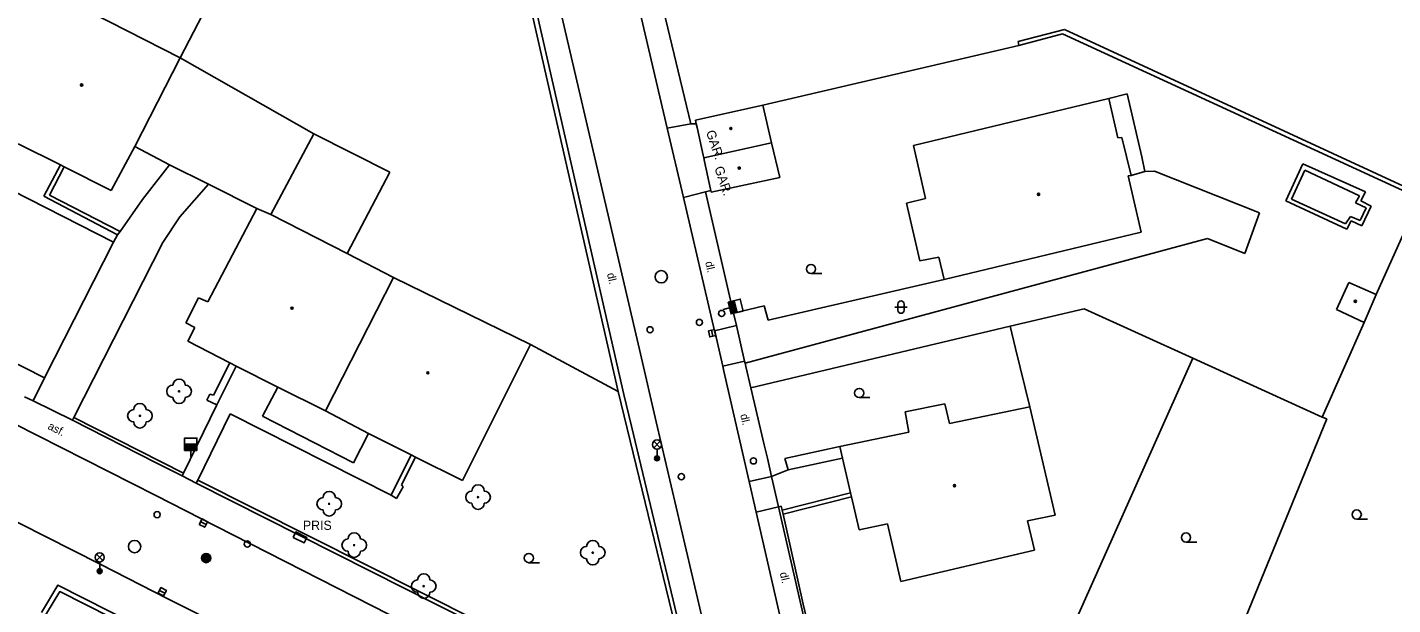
# Model space of a CAD drawing. Extents: x -600309 to -598967, y -1161267 to -1160292.
# Drawn here: x -600134.5 to -600023.6, y -1160807 to -1160760.1 of the extents above; entities that cross this region are included whole.
import ezdxf

# ---------------------------------------------------------------- set-up
doc = ezdxf.new("R2010")
doc.units = 0
for name, color, linetype in [('Level 10', 7, 'Continuous'), ('Level 11', 7, 'Continuous'), ('Level 22', 7, 'Continuous'), ('Level 24', 7, 'Continuous'), ('Level 27', 7, 'Continuous'), ('Level 28', 7, 'Continuous'), ('Level 31', 7, 'Continuous'), ('Level 33', 7, 'Continuous'), ('Level 36', 7, 'Continuous'), ('Level 39', 7, 'Continuous'), ('Level 40', 7, 'Continuous'), ('Level 41', 7, 'Continuous'), ('Level 5', 7, 'Continuous'), ('Level 51', 7, 'Continuous'), ('Level 52', 7, 'Continuous'), ('Level 54', 7, 'Continuous'), ('Level 7', 7, 'Continuous'), ('Level 8', 7, 'Continuous')]:
    doc.layers.add(name, color=color, linetype=linetype)

msp = doc.modelspace()

# ---------------------------------------------------------------- linework, layer by layer
at = {"layer": 'Level 10'}
for points in [[(-600088.12, -1160744.53), (-600082.56, -1160768.3)], [(-600084.74, -1160786.63), (-600094.12, -1160746.3)], [(-600082.56, -1160768.3), (-600081.24, -1160773.94)], [(-600081.24, -1160773.94), (-600078.71, -1160784.76)], [(-600152.98, -1160783.51), (-600124.1022, -1160798.1542), (-600119.2199, -1160800.63)], [(-600078.71, -1160784.76), (-600078.59, -1160785.29)], [(-600078.59, -1160785.29), (-600078.05, -1160787.64)], [(-600079.4, -1160809.5), (-600083.4482, -1160792.1625), (-600084.74, -1160786.63)], [(-600078.05, -1160787.64), (-600077.9563, -1160788.0488), (-600075.9, -1160797.02)], [(-600075.9, -1160797.02), (-600075.33, -1160799.5)], [(-600040.57, -1160847.6599), (-600070.09, -1160833.36), (-600088.17, -1160824.28), (-600121.57, -1160807.3172), (-600123.12, -1160806.53), (-600128.62, -1160803.73), (-600139.56, -1160798.19)], [(-600075.33, -1160799.5), (-600072.24, -1160812.98)], [(-600119.2199, -1160800.63), (-600085.43, -1160817.88)]]:
    msp.add_lwpolyline(points, dxfattribs=at)
at = {"layer": 'Level 11'}
for points in [[(-600111.27, -1160768.76), (-600122.14, -1160762.57)], [(-600082.56, -1160768.3), (-600080.65, -1160767.93)], [(-600114.77, -1160775.32), (-600111.27, -1160768.76)], [(-600111.27, -1160768.76), (-600105.1, -1160771.86)], [(-600123, -1160771.26), (-600125.81, -1160769.77)], [(-600131.86, -1160771.27), (-600133.2, -1160773.82)], [(-600132.74, -1160773.73), (-600131.56, -1160771.44)], [(-600125.2, -1160774.08), (-600123, -1160771.26)], [(-600123, -1160771.26), (-600119.84, -1160772.84)], [(-600105.1, -1160771.86), (-600108.55, -1160778.48)], [(-600119.84, -1160772.84), (-600122.1599, -1160775.5)], [(-600119.84, -1160772.84), (-600115.9, -1160774.82)], [(-600135.77, -1160773.36), (-600127.56, -1160777.55)], [(-600133.2, -1160773.82), (-600127.2199, -1160776.96)], [(-600127.01, -1160776.7), (-600132.74, -1160773.73)], [(-600127.01, -1160776.7), (-600125.2, -1160774.08)], [(-600081.24, -1160773.94), (-600079.45, -1160773.48)], [(-600122.1599, -1160775.5), (-600123.53, -1160777.58)], [(-600127.56, -1160777.55), (-600127.2199, -1160776.96)], [(-600127.2199, -1160776.96), (-600127.01, -1160776.7)], [(-600133.1599, -1160788.58), (-600127.56, -1160777.55)], [(-600123.53, -1160777.58), (-600130.77, -1160791.8)], [(-600141.39, -1160784.4), (-600133.1599, -1160788.58)], [(-600078.71, -1160784.76), (-600076.94, -1160784.32)], [(-600093.68, -1160785.87), (-600086.55, -1160789.69)], [(-600118.1, -1160787.37), (-600119.43, -1160789.99)], [(-600078.05, -1160787.64), (-600076.27, -1160787.23)], [(-600119.1599, -1160790.77), (-600117.58, -1160787.64)], [(-600134.08, -1160790.46), (-600133.1599, -1160788.58)], [(-600114.19, -1160789.33), (-600115.44, -1160791.69)], [(-600119.7199, -1160789.9), (-600119.96, -1160790.4099)], [(-600119.96, -1160790.4099), (-600119.1599, -1160790.77)], [(-600119.43, -1160789.99), (-600119.7199, -1160789.9)], [(-600119.1599, -1160790.77), (-600121.86, -1160796.33)], [(-600120.7, -1160796.9099), (-600118.06, -1160791.52)], [(-600118.06, -1160791.52), (-600104.99, -1160798.13)], [(-600115.44, -1160791.69), (-600108.05, -1160795.48)], [(-600108.05, -1160795.48), (-600106.83, -1160793.12)], [(-600103.37, -1160794.85), (-600104.99, -1160798.13)], [(-600104.15, -1160797.29), (-600103.01, -1160795.02)], [(-600072.74, -1160796.07), (-600074.09, -1160796.61)], [(-600104.01, -1160797.43), (-600104.15, -1160797.29)], [(-600074.09, -1160796.61), (-600075.9, -1160797.02)], [(-600104.99, -1160798.13), (-600104.55, -1160798.39)], [(-600104.55, -1160798.39), (-600104.01, -1160797.43)], [(-600073.53, -1160799.08), (-600075.33, -1160799.5)]]:
    msp.add_lwpolyline(points, dxfattribs=at)
at = {"layer": 'Level 22'}
for centre in [(-600122.2199, -1160789.68), (-600125.4, -1160791.67), (-600097.93, -1160798.28), (-600110.02, -1160798.82), (-600107.99, -1160802.18), (-600088.61, -1160802.79), (-600102.34, -1160805.51)]:
    msp.add_circle(centre, 0.05, dxfattribs=at)
for centre, start, end in [((-600122.7199, -1160789.68), 90, 270), ((-600122.2199, -1160789.18), 0, 180), ((-600121.7199, -1160789.68), 270, 90), ((-600125.4, -1160791.17), 0, 180), ((-600122.2199, -1160790.18), 180, 0), ((-600125.9, -1160791.67), 90, 270), ((-600124.9, -1160791.67), 270, 90), ((-600125.4, -1160792.17), 180, 0), ((-600097.93, -1160797.78), 0, 180), ((-600110.52, -1160798.82), 90, 270), ((-600110.02, -1160798.32), 0, 180), ((-600109.52, -1160798.82), 270, 90), ((-600098.43, -1160798.28), 90, 270), ((-600097.43, -1160798.28), 270, 90), ((-600110.02, -1160799.32), 180, 0), ((-600097.93, -1160798.78), 180, 0), ((-600108.49, -1160802.18), 90, 270), ((-600107.99, -1160801.68), 0, 180), ((-600107.49, -1160802.18), 270, 90), ((-600088.61, -1160802.29), 0, 180), ((-600107.99, -1160802.68), 180, 0), ((-600089.11, -1160802.79), 90, 270), ((-600088.11, -1160802.79), 270, 90), ((-600088.61, -1160803.29), 180, 0), ((-600102.84, -1160805.51), 90, 270), ((-600102.34, -1160805.01), 0, 180), ((-600101.84, -1160805.51), 270, 90), ((-600102.34, -1160806.01), 180, 0)]:
    msp.add_arc(centre, 0.5, start, end, dxfattribs=at)
at = {"layer": 'Level 24'}
msp.add_lwpolyline([(-600112.959, -1160801.5503), (-600112.0643, -1160801.997), (-600111.841, -1160801.5497), (-600112.7357, -1160801.103)], close=True, dxfattribs=at)
at = {"layer": 'Level 27'}
for p, q in [((-600078.9645, -1160784.716), (-600078.8553, -1160785.204)), ((-600120.4628, -1160800.2765), (-600120.0172, -1160800.5035)), ((-600123.8128, -1160805.8564), (-600123.3672, -1160806.0834))]:
    msp.add_line(p, q, dxfattribs=at)
for points in [[(-600079.2085, -1160784.7707), (-600079.0992, -1160785.2586), (-600078.6113, -1160785.1493), (-600078.7206, -1160784.6614)], [(-600120.5762, -1160800.4993), (-600120.1307, -1160800.7262), (-600119.9038, -1160800.2807), (-600120.3493, -1160800.0538)], [(-600123.9262, -1160806.0792), (-600123.4807, -1160806.3061), (-600123.2538, -1160805.8606), (-600123.6993, -1160805.6337)]]:
    msp.add_lwpolyline(points, close=True, dxfattribs=at)
for centre in [(-600083.04, -1160780.37), (-600125.83, -1160802.3)]:
    msp.add_circle(centre, 0.5, dxfattribs=at)
at = {"layer": 'Level 28'}
for p, q in [((-600077.4862, -1160782.9067), (-600078.0015, -1160783.0304)), ((-600077.5543, -1160782.4089), (-600077.3208, -1160783.3812)), ((-600077.5057, -1160782.3972), (-600077.2722, -1160783.3696)), ((-600077.4571, -1160782.3855), (-600077.2236, -1160783.3579)), ((-600077.4084, -1160782.3738), (-600077.175, -1160783.3462)), ((-600077.3598, -1160782.3622), (-600077.1264, -1160783.3345)), ((-600077.3112, -1160782.3505), (-600077.0778, -1160783.3229)), ((-600077.2626, -1160782.3388), (-600077.0291, -1160783.3112)), ((-600077.214, -1160782.3272), (-600076.9805, -1160783.2995)), ((-600077.1653, -1160782.3155), (-600076.9319, -1160783.2879)), ((-600077.1167, -1160782.3038), (-600076.8833, -1160783.2762)), ((-600121.77, -1160793.98), (-600120.77, -1160793.98)), ((-600121.77, -1160794.03), (-600120.77, -1160794.03)), ((-600121.77, -1160794.08), (-600120.77, -1160794.08)), ((-600121.77, -1160794.13), (-600120.77, -1160794.13)), ((-600121.77, -1160794.18), (-600120.77, -1160794.18)), ((-600121.77, -1160794.23), (-600120.77, -1160794.23)), ((-600121.77, -1160794.28), (-600120.77, -1160794.28)), ((-600121.77, -1160794.33), (-600120.77, -1160794.33)), ((-600121.77, -1160794.38), (-600120.77, -1160794.38)), ((-600121.77, -1160794.43), (-600120.77, -1160794.43)), ((-600121.27, -1160794.48), (-600121.27, -1160795.01))]:
    msp.add_line(p, q, dxfattribs=at)
for points in [[(-600077.6029, -1160782.4205), (-600077.3695, -1160783.3929), (-600076.3971, -1160783.1595), (-600076.6305, -1160782.1871)], [(-600121.77, -1160794.48), (-600120.77, -1160794.48), (-600120.77, -1160793.48), (-600121.77, -1160793.48)]]:
    msp.add_lwpolyline(points, close=True, dxfattribs=at)
for centre in [(-600078.14, -1160783.35), (-600083.95, -1160784.68), (-600075.55, -1160795.33), (-600081.4099, -1160796.62), (-600124, -1160799.7), (-600116.67, -1160802.09)]:
    msp.add_circle(centre, 0.25, dxfattribs=at)
at = {"layer": 'Level 31'}
for centre, radius in [((-600079.94, -1160784.08), 0.25), ((-600120.02, -1160803.23), 0.375), ((-600120.02, -1160803.23), 0.305), ((-600120.02, -1160803.23), 0.235), ((-600120.02, -1160803.23), 0.165), ((-600120.02, -1160803.23), 0.0781)]:
    msp.add_circle(centre, radius, dxfattribs=at)
at = {"layer": 'Level 33'}
for p, q in [((-600083.655, -1160794.27), (-600083.125, -1160793.74)), ((-600083.655, -1160793.74), (-600083.125, -1160794.27)), ((-600083.39, -1160794.38), (-600083.39, -1160795.13)), ((-600128.935, -1160803.44), (-600128.405, -1160802.91)), ((-600128.935, -1160802.91), (-600128.405, -1160803.44)), ((-600128.67, -1160803.55), (-600128.67, -1160804.3))]:
    msp.add_line(p, q, dxfattribs=at)
for centre, radius in [((-600083.39, -1160794.005), 0.375), ((-600083.39, -1160795.13), 0.2), ((-600083.39, -1160795.13), 0.1445), ((-600083.39, -1160795.13), 0.0876), ((-600128.67, -1160803.175), 0.375), ((-600128.67, -1160804.3), 0.2), ((-600128.67, -1160804.3), 0.1445), ((-600128.67, -1160804.3), 0.0876)]:
    msp.add_circle(centre, radius, dxfattribs=at)
at = {"layer": 'Level 36'}
for p, q in [((-600070.88, -1160780.115), (-600070.005, -1160780.115)), ((-600064.066, -1160782.836), (-600063.066, -1160782.836)), ((-600063.816, -1160782.586), (-600063.816, -1160783.086)), ((-600063.316, -1160782.586), (-600063.316, -1160783.086)), ((-600066.96, -1160790.195), (-600066.085, -1160790.195)), ((-600026.54, -1160800.065), (-600025.665, -1160800.065)), ((-600040.4099, -1160801.935), (-600039.5349, -1160801.935)), ((-600093.8, -1160803.605), (-600092.925, -1160803.605))]:
    msp.add_line(p, q, dxfattribs=at)
for centre in [(-600070.8801, -1160779.7399), (-600066.9601, -1160789.8199), (-600026.5401, -1160799.6899), (-600040.41, -1160801.5599), (-600093.8001, -1160803.2299)]:
    msp.add_circle(centre, 0.375, dxfattribs=at)
for centre, start, end in [((-600063.5657, -1160782.5863), 0, 180), ((-600063.5657, -1160783.0863), 180, 0)]:
    msp.add_arc(centre, 0.25, start, end, dxfattribs=at)
at = {"layer": 'Level 39'}
for centre, radius in [((-600130.14, -1160764.78), 0.09), ((-600130.14, -1160764.78), 0.0398), ((-600077.39, -1160768.32), 0.09), ((-600077.39, -1160768.32), 0.0398), ((-600076.71, -1160771.54), 0.09), ((-600076.71, -1160771.54), 0.0398), ((-600052.39, -1160773.67), 0.09), ((-600052.39, -1160773.67), 0.0398), ((-600113.04, -1160782.92), 0.09), ((-600113.04, -1160782.92), 0.0398), ((-600026.65, -1160782.37), 0.09), ((-600026.65, -1160782.37), 0.0398), ((-600102.01, -1160788.18), 0.09), ((-600102.01, -1160788.18), 0.0398), ((-600059.2199, -1160797.35), 0.09), ((-600059.2199, -1160797.35), 0.0398)]:
    msp.add_circle(centre, radius, dxfattribs=at)
at = {"layer": 'Level 5'}
for points in [[(-600133.62, -1160756.71), (-600122.14, -1160762.57)], [(-600122.14, -1160762.57), (-600125.81, -1160769.77)], [(-600062.56, -1160769.71), (-600046.68, -1160765.88)], [(-600046.68, -1160765.88), (-600045.94, -1160769.08)], [(-600080.27, -1160767.63), (-600074.8, -1160766.42)], [(-600074.8, -1160766.42), (-600074.08, -1160769.49)], [(-600080.27, -1160767.63), (-600080.2, -1160767.94)], [(-600080.2, -1160767.94), (-600080.13, -1160768.25)], [(-600080.13, -1160768.25), (-600079.64, -1160770.5)], [(-600135.29, -1160769.57), (-600131.86, -1160771.27)], [(-600079.59, -1160770.71), (-600074.08, -1160769.49)], [(-600074.08, -1160769.49), (-600073.42, -1160772.29)], [(-600045.94, -1160769.08), (-600045.62, -1160769.06)], [(-600045.62, -1160769.06), (-600044.86, -1160772.13)], [(-600125.81, -1160769.77), (-600127.74, -1160773.37)], [(-600079.64, -1160770.5), (-600079.59, -1160770.71)], [(-600079.59, -1160770.71), (-600079.53, -1160770.99)], [(-600061.58, -1160774.02), (-600062.56, -1160769.71)], [(-600131.86, -1160771.27), (-600131.56, -1160771.44)], [(-600131.56, -1160771.44), (-600127.74, -1160773.37)], [(-600079.53, -1160770.99), (-600079.04, -1160773.24)], [(-600073.42, -1160772.29), (-600078.98, -1160773.5)], [(-600044.86, -1160772.13), (-600045.11, -1160772.1599)], [(-600045.11, -1160772.1599), (-600044.05, -1160776.74)], [(-600079.04, -1160773.24), (-600079.01, -1160773.37)], [(-600079.01, -1160773.37), (-600078.98, -1160773.5)], [(-600063.12, -1160774.4), (-600061.58, -1160774.02)], [(-600115.9, -1160774.82), (-600119.87, -1160782.4099)], [(-600115.9, -1160774.82), (-600114.77, -1160775.32)], [(-600062.04, -1160779.08), (-600063.12, -1160774.4)], [(-600114.77, -1160775.32), (-600108.55, -1160778.48)], [(-600044.05, -1160776.74), (-600060.06, -1160780.58)], [(-600108.55, -1160778.48), (-600104.79, -1160780.43)], [(-600060.49, -1160778.78), (-600062.04, -1160779.08)], [(-600060.06, -1160780.58), (-600060.49, -1160778.78)], [(-600104.79, -1160780.43), (-600110.33, -1160791.26)], [(-600104.79, -1160780.43), (-600093.68, -1160785.87)], [(-600120.65, -1160782.08), (-600121.67, -1160784.12)], [(-600120.65, -1160782.08), (-600119.87, -1160782.4099)], [(-600121.67, -1160784.12), (-600120.93, -1160784.5)], [(-600120.93, -1160784.5), (-600121.52, -1160785.61)], [(-600121.52, -1160785.61), (-600118.1, -1160787.37)], [(-600093.68, -1160785.87), (-600099.19, -1160796.93)], [(-600118.1, -1160787.37), (-600117.58, -1160787.64)], [(-600117.58, -1160787.64), (-600114.19, -1160789.33)], [(-600114.19, -1160789.33), (-600110.33, -1160791.26)], [(-600063.2199, -1160791.34), (-600060.01, -1160790.7)], [(-600060.01, -1160790.7), (-600059.63, -1160792.29)], [(-600110.33, -1160791.26), (-600106.83, -1160793.12)], [(-600062.92, -1160793.01), (-600063.2199, -1160791.34)], [(-600059.63, -1160792.29), (-600053.1, -1160790.95)], [(-600053.1, -1160790.95), (-600051.04, -1160799.75)], [(-600106.83, -1160793.12), (-600103.37, -1160794.85)], [(-600068.53, -1160794.1599), (-600062.92, -1160793.01)], [(-600103.37, -1160794.85), (-600103.01, -1160795.02)], [(-600103.01, -1160795.02), (-600099.19, -1160796.93)], [(-600068.31, -1160795.1), (-600068.53, -1160794.1599)], [(-600067.6599, -1160797.92), (-600068.31, -1160795.1)], [(-600067.58, -1160798.26), (-600067.6599, -1160797.92)], [(-600066.96, -1160800.93), (-600067.58, -1160798.26)], [(-600064.67, -1160800.46), (-600066.96, -1160800.93)], [(-600063.57, -1160805.13), (-600064.67, -1160800.46)], [(-600051.04, -1160799.75), (-600053.28, -1160800.2)], [(-600053.28, -1160800.2), (-600052.73, -1160802.6)], [(-600052.73, -1160802.6), (-600063.57, -1160805.13)]]:
    msp.add_lwpolyline(points, dxfattribs=at)
at = {"layer": 'Level 51'}
for points in [[(-600050.44, -1160760.64), (-600053.98, -1160761.57)], [(-600021.44, -1160773.99), (-600050.44, -1160760.64)], [(-600053.98, -1160761.57), (-600074.8, -1160766.42)], [(-600046.68, -1160765.88), (-600045.2, -1160765.49)], [(-600045.2, -1160765.49), (-600043.99, -1160770.62)], [(-600043.99, -1160770.62), (-600043.76, -1160771.81)], [(-600043.76, -1160771.81), (-600042.98, -1160771.8)], [(-600042.98, -1160771.8), (-600034.43, -1160775.17)], [(-600021.44, -1160773.99), (-600024.95, -1160781.81)], [(-600034.43, -1160775.17), (-600035.64, -1160778.49)], [(-600038.6599, -1160777.25), (-600076.23, -1160787.4)], [(-600035.64, -1160778.49), (-600038.6599, -1160777.25)], [(-600074.35, -1160783.9099), (-600060.06, -1160780.58)], [(-600077.17, -1160783.32), (-600074.68, -1160782.73)], [(-600074.68, -1160782.73), (-600074.35, -1160783.9099)], [(-600048.68, -1160782.9699), (-600054.69, -1160784.38)], [(-600039.85, -1160786.99), (-600048.68, -1160782.9699)], [(-600025.94, -1160784.08), (-600029.36, -1160791.77)], [(-600054.69, -1160784.38), (-600075.76, -1160789.39)], [(-600054.69, -1160784.38), (-600054.26, -1160786.19)], [(-600054.26, -1160786.19), (-600053.1, -1160790.95)], [(-600039.85, -1160786.99), (-600050.03, -1160809.79)], [(-600029.36, -1160791.77), (-600039.85, -1160786.99)], [(-600028.9699, -1160791.92), (-600029.36, -1160791.77)], [(-600038.6, -1160815.5), (-600028.9699, -1160791.92)]]:
    msp.add_lwpolyline(points, dxfattribs=at)
at = {"layer": 'Level 52'}
for points in [[(-600028.18, -1160783.02), (-600027.19, -1160780.83)], [(-600027.19, -1160780.83), (-600024.95, -1160781.81)], [(-600024.95, -1160781.81), (-600025.94, -1160784.08)], [(-600025.94, -1160784.08), (-600028.18, -1160783.02)]]:
    msp.add_lwpolyline(points, dxfattribs=at)
at = {"layer": 'Level 54'}
for points in [[(-600054.06, -1160761.25), (-600050.27, -1160760.28)], [(-600050.27, -1160760.28), (-600021.33, -1160773.67)], [(-600053.98, -1160761.57), (-600054.06, -1160761.25)], [(-600043.76, -1160771.81), (-600044.86, -1160772.13)], [(-600032.3, -1160774.21), (-600030.93, -1160771.18)], [(-600031.84, -1160774.06), (-600030.75, -1160771.71)], [(-600030.93, -1160771.18), (-600025.82, -1160773.4699)], [(-600030.75, -1160771.71), (-600026.32, -1160773.78)], [(-600027.45, -1160776.07), (-600031.84, -1160774.06)], [(-600026.32, -1160773.78), (-600026.65, -1160774.35)], [(-600025.82, -1160773.4699), (-600026.21, -1160774.2)], [(-600027.34, -1160776.51), (-600032.3, -1160774.21)], [(-600026.65, -1160774.35), (-600025.78, -1160774.76)], [(-600025.78, -1160774.76), (-600026.25, -1160775.79)], [(-600026.21, -1160774.2), (-600025.37, -1160774.64)], [(-600025.37, -1160774.64), (-600026.13, -1160776.2199)], [(-600027.05, -1160775.46), (-600027.45, -1160776.07)], [(-600027, -1160775.83), (-600027.34, -1160776.51)], [(-600026.25, -1160775.79), (-600027.05, -1160775.46)], [(-600026.13, -1160776.2199), (-600027, -1160775.83)], [(-600068.53, -1160794.1599), (-600073, -1160795.14)], [(-600073, -1160795.14), (-600072.74, -1160796.07)], [(-600072.74, -1160796.07), (-600068.31, -1160795.1)], [(-600067.6599, -1160797.92), (-600073.2199, -1160799.35)], [(-600073.15, -1160799.6599), (-600067.58, -1160798.26)]]:
    msp.add_lwpolyline(points, dxfattribs=at)
at = {"layer": 'Level 7'}
for points in [[(-600086.09, -1160789.93), (-600093.93, -1160755.45), (-600095.93, -1160746.7)], [(-600080.65, -1160767.93), (-600084.57, -1160751.57)], [(-600118.11, -1160754.82), (-600122.14, -1160762.57)], [(-600094.32, -1160755.55), (-600086.55, -1160789.69)], [(-600080.2, -1160767.94), (-600080.65, -1160767.93)], [(-600079.45, -1160773.48), (-600079.01, -1160773.37)], [(-600077.17, -1160783.32), (-600079.45, -1160773.48)], [(-600076.94, -1160784.32), (-600077.17, -1160783.32)], [(-600076.23, -1160787.4), (-600076.27, -1160787.23)], [(-600075.76, -1160789.39), (-600076.1656, -1160787.6726), (-600076.23, -1160787.4)], [(-600074.68, -1160794.02), (-600075.76, -1160789.39)], [(-600086.55, -1160789.69), (-600081.67, -1160809.75)], [(-600081.32, -1160809.83), (-600085.4684, -1160792.5232), (-600086.09, -1160789.93)], [(-600130.77, -1160791.8), (-600130.88, -1160792.02)], [(-600130.77, -1160791.8), (-600121.86, -1160796.33)], [(-600130.88, -1160792.02), (-600124.0915, -1160795.4829), (-600121.98, -1160796.56)], [(-600074.42, -1160795.11), (-600074.68, -1160794.02)], [(-600121.98, -1160796.56), (-600121.86, -1160796.33)], [(-600120.7, -1160796.9099), (-600120.82, -1160797.14)], [(-600120.82, -1160797.14), (-600084.07, -1160815.7)], [(-600084.24, -1160815.23), (-600120.7, -1160796.9099)], [(-600073.53, -1160799.08), (-600073.29, -1160799.02)], [(-600070.43, -1160812.55), (-600073.53, -1160799.08)], [(-600073.2199, -1160799.35), (-600073.29, -1160799.02)], [(-600073.15, -1160799.6599), (-600073.2199, -1160799.35)], [(-600071.51, -1160806.98), (-600073.15, -1160799.6599)], [(-600133.99, -1160809.4), (-600131.9099, -1160805.96), (-600102.93, -1160820.64), (-600102.12, -1160820.4699), (-600083.27, -1160830.08), (-600082.86, -1160830.8), (-600052.57, -1160846.27), (-600053.92, -1160848.53)], [(-600102.06, -1160820.05), (-600102.87, -1160820.2199), (-600132.06, -1160805.43), (-600133.4, -1160807.66)], [(-600058.6, -1160828.49), (-600062.32, -1160826.73), (-600065.08, -1160824.51), (-600067.02, -1160822.2199), (-600068.43, -1160819.31), (-600070.01, -1160813.37), (-600071.51, -1160806.98)]]:
    msp.add_lwpolyline(points, dxfattribs=at)
at = {"layer": 'Level 8'}
for points in [[(-600080.13, -1160768.25), (-600079.64, -1160770.5)], [(-600079.53, -1160770.99), (-600079.04, -1160773.24)], [(-600076.94, -1160784.32), (-600076.27, -1160787.23)], [(-600134.77, -1160790.12), (-600134.08, -1160790.46), (-600130.88, -1160792.02)], [(-600074.42, -1160795.11), (-600074.09, -1160796.61)], [(-600121.98, -1160796.56), (-600120.82, -1160797.14)], [(-600074.09, -1160796.61), (-600073.53, -1160799.08)]]:
    msp.add_lwpolyline(points, dxfattribs=at)

# ---------------------------------------------------------------- texts
at = {"layer": 'Level 40'}
for s, rotation, p in [('dl.', 283, (-600079.48, -1160779.19)), ('dl.', 283, (-600087.46, -1160780.13)), ('dl.', 283, (-600076.63, -1160791.59)), ('asf.', 333.07, (-600132.94, -1160792.71)), ('dl.', 283, (-600073.42, -1160804.45))]:
    msp.add_text(s, height=0.65, rotation=rotation, dxfattribs=at).set_placement(p)
at = {"layer": 'Level 41'}
for p in [(-600079.42, -1160768.6), (-600078.74, -1160771.53)]:
    msp.add_text('GAR.', height=0.75, rotation=288.7, dxfattribs=at).set_placement(p)
msp.add_text('PRIS', height=0.75, dxfattribs=at).set_placement((-600112.1599, -1160800.94))

doc.saveas('drawing.dxf')
